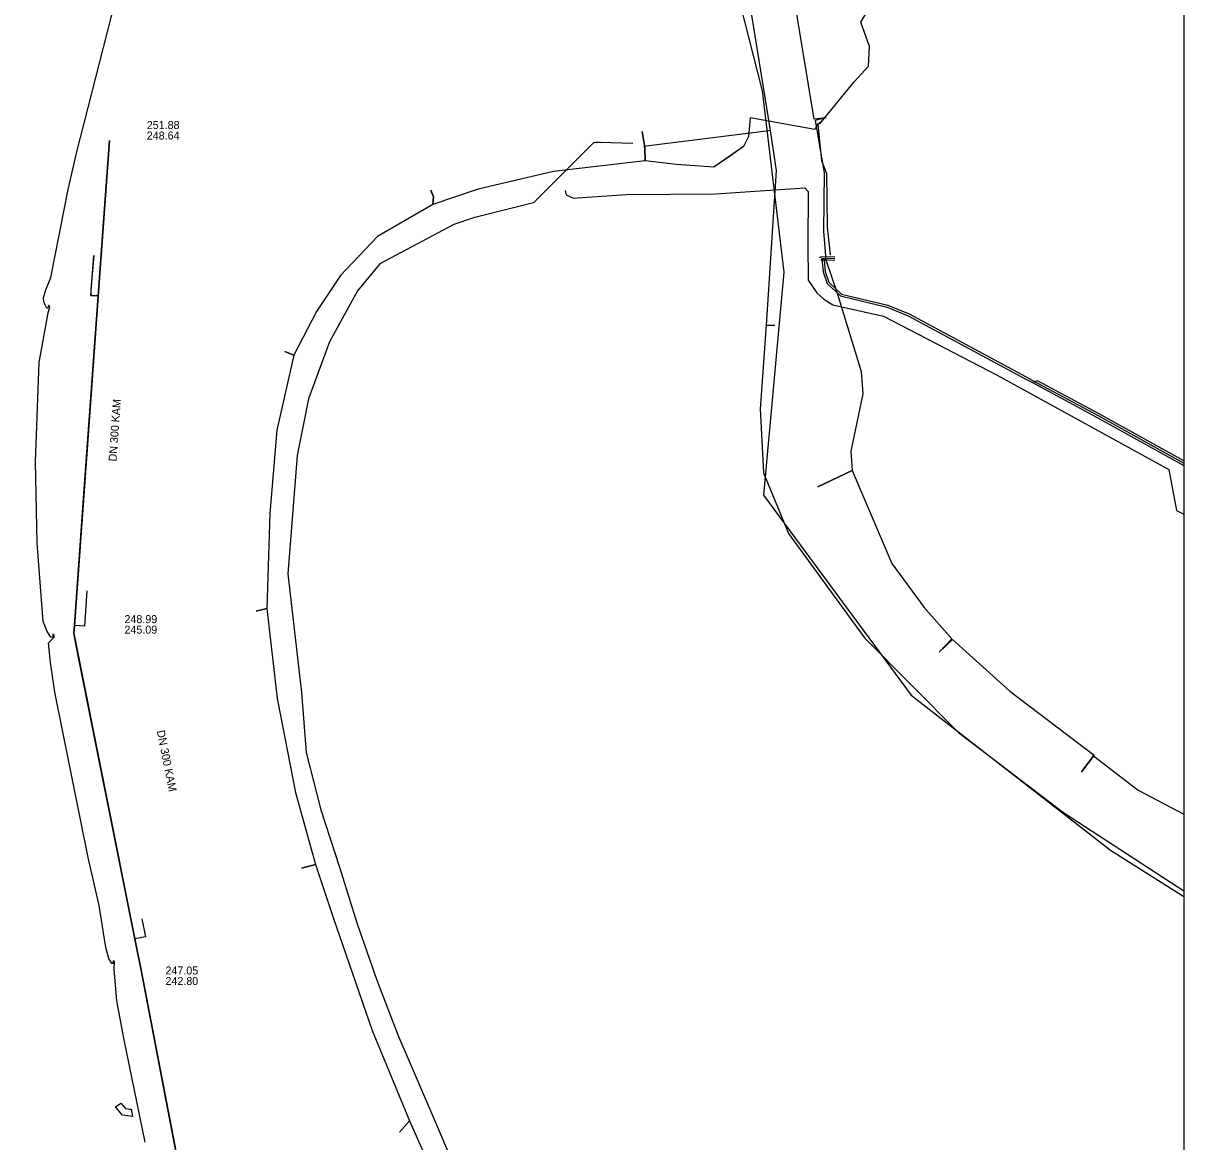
# Model space of a CAD drawing. Extents: x -600309 to -598967, y -1161267 to -1160292.
# Drawn here: x -599083.1 to -598967.1, y -1160649.4 to -1160537.6 of the extents above; entities that cross this region are included whole.
import ezdxf

# ---------------------------------------------------------------- set-up
doc = ezdxf.new("R2010")
doc.units = 0
for name, color, linetype in [('Vrstva 1', 7, 'Continuous'), ('Vrstva 12', 7, 'Continuous'), ('Vrstva 13', 7, 'Continuous'), ('Vrstva 19', 7, 'Continuous'), ('Vrstva 3', 7, 'Continuous'), ('Vrstva 55', 7, 'Continuous'), ('Vrstva 63', 7, 'Continuous'), ('Vrstva 9', 7, 'Continuous')]:
    doc.layers.add(name, color=color, linetype=linetype)

msp = doc.modelspace()

# ---------------------------------------------------------------- linework, layer by layer
at = {"layer": 'Vrstva 1'}
for points in [[(-599078.08, -1160598.59), (-599078.02, -1160597.81), (-599077.17, -1160586.03), (-599075.64, -1160564.88), (-599075.64, -1160564.88), (-599075.11, -1160557.51), (-599074.52, -1160549.33)], [(-599076.07, -1160560.82), (-599076.39, -1160564.21), (-599076.36, -1160564.83), (-599075.56, -1160564.84)], [(-599075.64, -1160564.88), (-599076.36, -1160564.83), (-599076.07, -1160560.82)], [(-599076.76, -1160594.35), (-599077.02, -1160597.89), (-599078.02, -1160597.81)], [(-599076.76, -1160594.35), (-599077.02, -1160597.89), (-599078.02, -1160597.81)], [(-599071.3, -1160632.44), (-599071.96, -1160629.15), (-599077.8, -1160600), (-599078.08, -1160598.59)], [(-599071.28, -1160627.15), (-599070.92, -1160628.95), (-599071.96, -1160629.15)], [(-599071.28, -1160627.15), (-599070.92, -1160628.95), (-599071.96, -1160629.15)], [(-599062.38, -1160679.09), (-599065.48, -1160662.9), (-599066.29, -1160658.65), (-599066.61, -1160656.98), (-599071.3, -1160632.44)]]:
    msp.add_lwpolyline(points, dxfattribs=at)
at = {"layer": 'Vrstva 13'}
for points in [[(-599130.51, -1160421.85), (-599076.3, -1160415.82), (-599072.55, -1160419.28), (-599071.29, -1160420.42), (-599061.38, -1160429.54), (-599047.35, -1160443.66), (-599044.23, -1160446.54), (-599034.39, -1160463.53), (-599027.28, -1160477.95), (-599026.93, -1160478.65), (-599024.35, -1160485.69), (-599020.91, -1160495.15), (-599011.11, -1160531.84), (-599008.46, -1160548.34), (-599007.87, -1160552.34), (-599008.87, -1160567.78), (-599009.46, -1160576.15), (-599009.14, -1160582.57), (-599006.64, -1160588.61), (-598999.04, -1160599.04), (-598989.64, -1160608.51), (-598979.13, -1160616.52), (-598967.11, -1160624.35)], [(-599008.46, -1160548.34), (-599008.59, -1160548.37), (-599021.11, -1160549.95)], [(-599022.19, -1160549.63), (-599025.43, -1160549.53), (-599025.86, -1160549.53), (-599026.13, -1160549.56), (-599026.42, -1160549.87), (-599032.11, -1160555.58), (-599038.11, -1160557.08), (-599040.08, -1160557.73), (-599047.47, -1160561.68), (-599049.73, -1160564.36), (-599052.53, -1160569.45), (-599054.63, -1160575.16), (-599055.74, -1160580.81), (-599056.68, -1160592.66), (-599055.33, -1160604.52), (-599054.85, -1160610.52), (-599053.38, -1160616.25), (-599051.52, -1160621.97), (-599049.76, -1160627.65), (-599047.79, -1160633.27), (-599045.67, -1160638.73), (-599042.18, -1160646.88), (-599038.65, -1160655.15)], [(-599028.97, -1160554.35), (-599028.91, -1160554.5), (-599028.87, -1160554.75), (-599028.12, -1160555.1), (-599027.73, -1160555.08), (-599022.81, -1160554.73), (-599013.94, -1160554.66), (-599004.99, -1160554.07), (-599004.65, -1160554.42), (-599004.69, -1160559.73), (-599004.66, -1160563.3), (-599003.8, -1160564.57), (-599003.09, -1160565.18), (-599002.2, -1160565.76), (-598997.13, -1160566.9), (-598985.76, -1160572.8), (-598968.59, -1160582.23), (-598967.84, -1160586.32), (-598967.11, -1160586.68)], [(-599008.87, -1160567.78), (-599008.43, -1160567.79), (-599008, -1160567.8)]]:
    msp.add_lwpolyline(points, dxfattribs=at)
at = {"layer": 'Vrstva 19'}
msp.add_lwpolyline([(-599075.65, -1160416.55), (-599069.63, -1160422.62), (-599060.82, -1160430.67), (-599045.24, -1160446.77), (-599028.64, -1160476.6), (-599019.19, -1160505.34), (-599009.27, -1160544.37), (-599007.09, -1160562.51), (-599009.11, -1160584.79), (-598994.36, -1160604.79), (-598974.45, -1160620.28), (-598967.11, -1160624.92)], dxfattribs=at)
at = {"layer": 'Vrstva 3'}
msp.add_lwpolyline([(-599072.92, -1160646.11), (-599072.47, -1160646.17), (-599072.35, -1160646.18), (-599072.21, -1160646.91), (-599073.22, -1160646.75), (-599073.92, -1160645.94), (-599073.36, -1160645.55)], close=True, dxfattribs=at)
at = {"layer": 'Vrstva 55'}
for points in [[(-599003.51, -1160547.66), (-599000.07, -1160543.46), (-598998.64, -1160541.89), (-598998.54, -1160539.93), (-598999.38, -1160537.51), (-598998.18, -1160535.51), (-598995.4, -1160530.75), (-598994.45, -1160527.5), (-598993.81, -1160522.88), (-598993.25, -1160517.74), (-598992.52, -1160510.9), (-598991.87, -1160508.62), (-598991.57, -1160506.31), (-598989.91, -1160495.65), (-598989.45, -1160493.55), (-598989.06, -1160490.5), (-598988.45, -1160487.38), (-598988.36, -1160485.38), (-598987.56, -1160478.27), (-598988.98, -1160475.83), (-598990.22, -1160474.37), (-598990.39, -1160473.05)], [(-599002.87, -1160547.07), (-599004.05, -1160547.19), (-599006.28, -1160533.64), (-599009.76, -1160518.61), (-599009.92, -1160517.88), (-599010.11, -1160517.32)], [(-599070.93, -1160649.47), (-599073.05, -1160639.24), (-599073.79, -1160635.34), (-599074.03, -1160632.17), (-599074.02, -1160631.45), (-599074.14, -1160631.33), (-599074.17, -1160631.49), (-599074.13, -1160631.65), (-599074.29, -1160631.61), (-599074.57, -1160631.09), (-599074.86, -1160630.01), (-599075.53, -1160625.8), (-599076.65, -1160621.02), (-599079.98, -1160604.48), (-599080.4, -1160601.5), (-599080.61, -1160599.55), (-599080.03, -1160598.98), (-599080.04, -1160598.76), (-599080.17, -1160598.69), (-599080.17, -1160598.85), (-599080.17, -1160599.01), (-599080.36, -1160598.97), (-599080.73, -1160598.41), (-599081.13, -1160597.43), (-599081.75, -1160589.58), (-599081.9, -1160581.44), (-599081.53, -1160571.53), (-599080.65, -1160566.57), (-599080.48, -1160565.98), (-599080.56, -1160565.81), (-599080.64, -1160565.95), (-599080.67, -1160566.11), (-599080.77, -1160566.09), (-599081.06, -1160565.49), (-599081.1, -1160565.05), (-599080.86, -1160564.27), (-599080.36, -1160563.02), (-599078.63, -1160554.22), (-599077.82, -1160550.6), (-599075.89, -1160543.04), (-599073.95, -1160535.48)], [(-599003.68, -1160547.66), (-599004, -1160548.23), (-599010.47, -1160547.08), (-599010.63, -1160548.93), (-599011.12, -1160549.95), (-599014.09, -1160552), (-599017.81, -1160551.74), (-599020.96, -1160551.37), (-599020.98, -1160550.04), (-599021.25, -1160548.45), (-599020.98, -1160550.04), (-599020.96, -1160551.37), (-599030.13, -1160552.44), (-599037.64, -1160554.21), (-599042.17, -1160555.72), (-599042.12, -1160554.98), (-599042.39, -1160554.31), (-599042.12, -1160554.98), (-599042.17, -1160555.72), (-599047.72, -1160558.93), (-599051.42, -1160562.82), (-599053.83, -1160566.43), (-599056.07, -1160570.78), (-599056.99, -1160570.43), (-599056.07, -1160570.78), (-599057.79, -1160578.3), (-599058.49, -1160586.63), (-599058.79, -1160596.13), (-599059.43, -1160596.3), (-599059.83, -1160596.37), (-599059.43, -1160596.3), (-599058.79, -1160596.13), (-599057.73, -1160605.1), (-599055.92, -1160614.5), (-599053.92, -1160621.7), (-599055.27, -1160622.09), (-599053.92, -1160621.7), (-599052.15, -1160627), (-599048.24, -1160638.3), (-599044.5, -1160647.33), (-599045.51, -1160648.45), (-599044.5, -1160647.33), (-599039.29, -1160659.08)], [(-599003.68, -1160547.66), (-599004, -1160548.23), (-599010.47, -1160547.08), (-599010.63, -1160548.93), (-599011.12, -1160549.95), (-599012.52, -1160550.93), (-599014.09, -1160552), (-599017.81, -1160551.74), (-599020.96, -1160551.37), (-599030.13, -1160552.44), (-599037.64, -1160554.21), (-599042.17, -1160555.72), (-599047.72, -1160558.93), (-599051.42, -1160562.82), (-599053.83, -1160566.43), (-599056.07, -1160570.78), (-599057.79, -1160578.3), (-599058.49, -1160586.63), (-599058.79, -1160596.13), (-599057.73, -1160605.1), (-599055.92, -1160614.5), (-599053.92, -1160621.71), (-599052.15, -1160627), (-599048.24, -1160638.3), (-599044.5, -1160647.33), (-599038.05, -1160661.87)], [(-599002.87, -1160547.07), (-599003.96, -1160547.35), (-599003.07, -1160552.58), (-599003.13, -1160558.39), (-599002.88, -1160561.26), (-599003.39, -1160561.26), (-599002.88, -1160561.26), (-599001.73, -1160564.71), (-598999.37, -1160572.43), (-598999.18, -1160574.66), (-599000.39, -1160580.4), (-599000.26, -1160582.31), (-599003.71, -1160583.97), (-599000.26, -1160582.31), (-598996.3, -1160591.63), (-598993.05, -1160596.03), (-598990.31, -1160599.15), (-598991.58, -1160600.49), (-598990.24, -1160599.22), (-598984.5, -1160604.39), (-598976.08, -1160610.77), (-598977.35, -1160612.43), (-598976.14, -1160610.83), (-598971.67, -1160614.28), (-598967.11, -1160616.69)], [(-599003.34, -1160547.43), (-599003.69, -1160547.72), (-599003.34, -1160551.35), (-599002.83, -1160552.62), (-599002.75, -1160557.97), (-599002.47, -1160560.78)], [(-599002, -1160560.99), (-599003.29, -1160560.95), (-599003.57, -1160561.06)], [(-599001.99, -1160561.15), (-599003.29, -1160561.12), (-599003.15, -1160562.47), (-599002.75, -1160563.62), (-599001.43, -1160564.87), (-598996.77, -1160565.98), (-598994.66, -1160566.85), (-598982.95, -1160573.15), (-598982.18, -1160573.56), (-598975.85, -1160576.98), (-598967.11, -1160581.82)], [(-599001.98, -1160561.32), (-599003.07, -1160561.29), (-599002.95, -1160562.43), (-599002.58, -1160563.51), (-599001.33, -1160564.69), (-598996.71, -1160565.79), (-598994.57, -1160566.67), (-598982.86, -1160572.97), (-598982.09, -1160573.39), (-598975.75, -1160576.8), (-598967.11, -1160581.59)], [(-598967.11, -1160581.37), (-598975.65, -1160576.62), (-598981.74, -1160573.35), (-598982.15, -1160573.5)]]:
    msp.add_lwpolyline(points, dxfattribs=at)
at = {"layer": 'Vrstva 63'}
msp.add_lwpolyline([(-600308.54, -1160292.35), (-598967.11, -1160292.35), (-598967.11, -1161267.03), (-600308.54, -1161267.03)], close=True, dxfattribs=at)
at = {"layer": 'Vrstva 9'}
for points in [[(-599074.52, -1160549.33), (-599075.64, -1160564.88), (-599078.02, -1160597.81), (-599078.08, -1160598.59)], [(-599078.08, -1160598.59), (-599071.96, -1160629.15), (-599071.3, -1160632.44)], [(-599071.3, -1160632.44), (-599066.29, -1160658.65), (-599062.38, -1160679.09)]]:
    msp.add_lwpolyline(points, dxfattribs=at)

# ---------------------------------------------------------------- texts
at = {"layer": 'Vrstva 12'}
for s, p in [('251.88', (-599070.78, -1160548.19)), ('248.64', (-599070.78, -1160549.24)), ('248.99', (-599073.01, -1160597.58)), ('245.09', (-599073.01, -1160598.63)), ('247.05', (-599068.91, -1160632.7)), ('242.80', (-599068.91, -1160633.75))]:
    msp.add_text(s, height=0.8, dxfattribs=at).set_placement(p)
for rotation, p in [(85.8664, (-599073.81, -1160581.44)), (281.3262, (-599069.79, -1160608.36))]:
    msp.add_text('DN 300 KAM', height=0.8, rotation=rotation, dxfattribs=at).set_placement(p)

doc.saveas('drawing.dxf')
